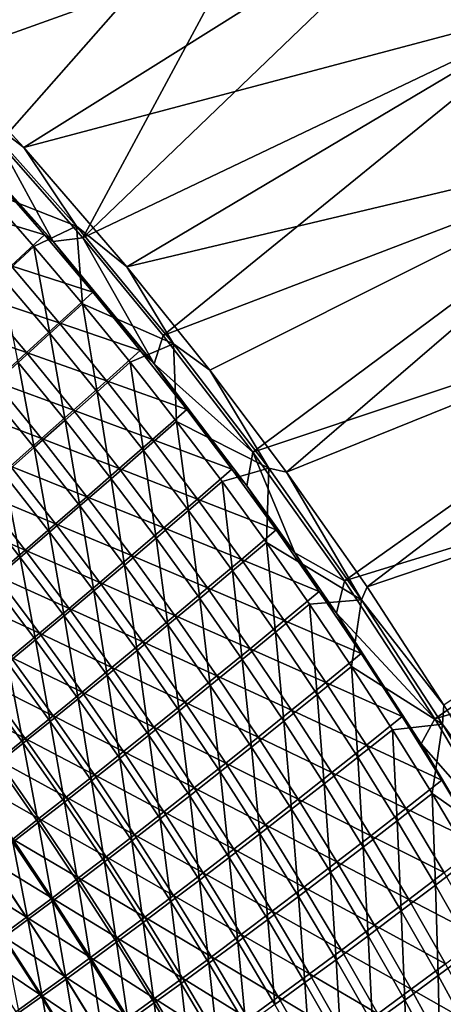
# Model space of a CAD drawing. Header units: metres. Extents: x 0 to 1400, y -1400 to 0.
# Tile 330 of 346: x 1213 to 1255, y -287 to -191. Entities that reach past the tile are written whole.
import ezdxf

# ---------------------------------------------------------------- set-up
doc = ezdxf.new("R2010")
doc.units = ezdxf.units.M

msp = doc.modelspace()

# ---------------------------------------------------------------- linework, layer by layer
at = {"layer": 'None'}
for points in [[(1197.700562, -188.186752, -29.542835), (1203.572876, -194.182968, -29.542913), (1233.882446, -152.003723)], [(1203.572876, -194.182968, -29.542913), (1245.461914, -164.016968), (1233.882446, -152.003723)], [(1246.022583, -163.483215, -3), (1205.782104, -194.33493, -32.128078), (1198.758545, -187.128677, -32.134449)], [(1246.022583, -163.483215, -3), (1257.166016, -175.927948, -3), (1205.782104, -194.33493, -32.128078)], [(1203.572876, -194.182968, -29.542913), (1211.437256, -202.622314, -29.543013), (1245.461914, -164.016968)], [(1211.437256, -202.622314, -29.543013), (1219.646118, -211.977234, -29.543106), (1245.461914, -164.016968)], [(1245.461914, -164.016968), (1219.646118, -211.977234, -29.543106), (1256.592285, -176.447891)], [(1257.166016, -175.927948, -3), (1213.870605, -203.093506, -32.128178), (1205.782104, -194.33493, -32.128078)], [(1257.166016, -175.927948, -3), (1267.845703, -188.772476, -3), (1213.870605, -203.093506, -32.128178)], [(1219.646118, -211.977234, -29.543106), (1267.259277, -189.278366), (1256.592285, -176.447891)], [(1267.845703, -188.772476, -3), (1223.987793, -214.82666, -32.128288), (1213.870605, -203.093506, -32.128178)], [(1219.646118, -211.977234, -29.543106), (1227.567993, -221.592545, -29.543188), (1267.259277, -189.278366)], [(1267.845703, -188.772476, -3), (1278.049561, -201.998276, -3), (1223.987793, -214.82666, -32.128288)], [(1227.567993, -221.592545, -29.543188), (1277.450562, -202.489853), (1267.259277, -189.278366)], [(1205.782104, -194.33493, -32.128078), (1213.870605, -203.093506, -32.128178), (1208.491089, -198.991547, -32.845673)], [(1213.870605, -203.093506, -32.128178), (1219.040405, -210.830429, -32.845345), (1208.491089, -198.991547, -32.845673)], [(1208.491089, -198.991547, -32.845673), (1219.040405, -210.830429, -32.845345), (1209.97522, -207.268539, -60.624069)], [(1216.734497, -212.338837, -30.957115), (1206.522339, -200.886337, -30.95867), (1211.010376, -206.152023, -32.355316)], [(1216.734497, -212.338837, -30.957115), (1211.437256, -202.622314, -29.543013), (1206.522339, -200.886337, -30.95867)], [(1278.049561, -201.998276, -3), (1232.130371, -224.976852, -32.128372), (1223.987793, -214.82666, -32.128288)], [(1232.130371, -224.976852, -32.128372), (1278.049561, -201.998276, -3), (1239.657593, -234.996994, -32.128441)], [(1278.049561, -201.998276, -3), (1287.766846, -215.585648, -3), (1239.657593, -234.996994, -32.128441)], [(1219.646118, -211.977234, -29.543106), (1211.437256, -202.622314, -29.543013), (1216.734497, -212.338837, -30.957115)], [(1213.870605, -203.093506, -32.128178), (1223.987793, -214.82666, -32.128288), (1219.040405, -210.830429, -32.845345)], [(1227.567993, -221.592545, -29.543188), (1236.377075, -233.04895, -29.543272), (1277.450562, -202.489853)], [(1236.377075, -233.04895, -29.543272), (1287.155518, -216.062653), (1277.450562, -202.489853)], [(1207.766479, -209.223221, -60.149216), (1215.879395, -211.69313, -32.355263), (1211.010376, -206.152023, -32.355316)], [(1211.010376, -206.152023, -32.355316), (1215.879395, -211.69313, -32.355263), (1216.734497, -212.338837, -30.957115)], [(1219.040405, -210.830429, -32.845345), (1214.856079, -212.828201, -60.624237), (1209.97522, -207.268539, -60.624069)], [(1209.97522, -207.268539, -60.624069), (1214.856079, -212.828201, -60.624237), (1211.677856, -215.776474, -88.433456)], [(1215.879395, -211.69313, -32.355263), (1207.766479, -209.223221, -60.149216), (1212.606445, -214.735626, -60.149391)], [(1214.856079, -212.828201, -60.624237), (1219.040405, -210.830429, -32.845345), (1219.63501, -218.476776, -60.624443)], [(1223.987793, -214.82666, -32.128288), (1228.582397, -222.399414, -32.845203), (1219.040405, -210.830429, -32.845345)], [(1219.040405, -210.830429, -32.845345), (1228.582397, -222.399414, -32.845203), (1219.63501, -218.476776, -60.624443)], [(1220.64563, -217.323151, -32.355194), (1215.879395, -211.69313, -32.355263), (1212.606445, -214.735626, -60.149391)], [(1215.879395, -211.69313, -32.355263), (1220.64563, -217.323151, -32.355194), (1216.734497, -212.338837, -30.957115)], [(1214.856079, -212.828201, -60.624237), (1216.428467, -221.395813, -88.43396), (1211.677856, -215.776474, -88.433456)], [(1216.428467, -221.395813, -88.43396), (1214.856079, -212.828201, -60.624237), (1219.63501, -218.476776, -60.624443)], [(1226.658203, -224.375641, -30.954254), (1219.646118, -211.977234, -29.543106), (1216.734497, -212.338837, -30.957115)], [(1216.734497, -212.338837, -30.957115), (1220.64563, -217.323151, -32.355194), (1226.658203, -224.375641, -30.954254)], [(1227.567993, -221.592545, -29.543188), (1219.646118, -211.977234, -29.543106), (1226.658203, -224.375641, -30.954254)], [(1217.343384, -220.336884, -60.14962), (1212.606445, -214.735626, -60.149391), (1209.42688, -217.684799, -87.969719)], [(1220.64563, -217.323151, -32.355194), (1212.606445, -214.735626, -60.149391), (1217.343384, -220.336884, -60.14962)], [(1223.987793, -214.82666, -32.128288), (1232.130371, -224.976852, -32.128372), (1228.582397, -222.399414, -32.845203)], [(1211.677856, -215.776474, -88.433456), (1216.428467, -221.395813, -88.43396), (1213.314209, -224.221924, -116.282166)], [(1239.657593, -234.996994, -32.128441), (1287.766846, -215.585648, -3), (1247.578247, -246.293869, -32.12851)], [(1287.766846, -215.585648, -3), (1296.988281, -229.514313, -3), (1247.578247, -246.293869, -32.12851)], [(1236.377075, -233.04895, -29.543272), (1245.369995, -245.697906, -29.54335), (1287.155518, -216.062653)], [(1245.369995, -245.697906, -29.54335), (1296.36499, -229.976486), (1287.155518, -216.062653)], [(1206.339233, -220.542145, -115.829155), (1214.135376, -223.256592, -87.970337), (1209.42688, -217.684799, -87.969719)], [(1209.42688, -217.684799, -87.969719), (1214.135376, -223.256592, -87.970337), (1217.343384, -220.336884, -60.14962)], [(1225.307739, -223.03981, -32.355114), (1220.64563, -217.323151, -32.355194), (1217.343384, -220.336884, -60.14962)], [(1220.64563, -217.323151, -32.355194), (1225.307739, -223.03981, -32.355114), (1226.658203, -224.375641, -30.954254)], [(1221.075073, -227.101746, -88.43457), (1216.428467, -221.395813, -88.43396), (1219.63501, -218.476776, -60.624443)], [(1219.63501, -218.476776, -60.624443), (1228.582397, -222.399414, -32.845203), (1224.309814, -224.212082, -60.624695)], [(1219.63501, -218.476776, -60.624443), (1224.309814, -224.212082, -60.624695), (1221.075073, -227.101746, -88.43457)], [(1214.135376, -223.256592, -87.970337), (1206.339233, -220.542145, -115.829155), (1211.019775, -226.083878, -115.830063)], [(1214.135376, -223.256592, -87.970337), (1221.976074, -226.024704, -60.149895), (1217.343384, -220.336884, -60.14962)], [(1217.343384, -220.336884, -60.14962), (1221.976074, -226.024704, -60.149895), (1225.307739, -223.03981, -32.355114)], [(1216.428467, -221.395813, -88.43396), (1217.933228, -229.897736, -116.283043), (1213.314209, -224.221924, -116.282166)], [(1217.933228, -229.897736, -116.283043), (1216.428467, -221.395813, -88.43396), (1221.075073, -227.101746, -88.43457)], [(1236.377075, -233.04895, -29.543272), (1227.567993, -221.592545, -29.543188), (1226.658203, -224.375641, -30.954254)], [(1228.582397, -222.399414, -32.845203), (1228.878418, -230.031982, -60.624989), (1224.309814, -224.212082, -60.624695)], [(1232.130371, -224.976852, -32.128372), (1237.917725, -234.622055, -32.845329), (1228.582397, -222.399414, -32.845203)], [(1228.582397, -222.399414, -32.845203), (1237.917725, -234.622055, -32.845329), (1228.878418, -230.031982, -60.624989)], [(1218.739502, -228.914749, -87.971085), (1214.135376, -223.256592, -87.970337), (1211.019775, -226.083878, -115.830063)], [(1221.976074, -226.024704, -60.149895), (1214.135376, -223.256592, -87.970337), (1218.739502, -228.914749, -87.971085)], [(1225.307739, -223.03981, -32.355114), (1221.976074, -226.024704, -60.149895), (1229.864258, -228.840759, -32.355019)], [(1226.658203, -224.375641, -30.954254), (1225.307739, -223.03981, -32.355114), (1229.864258, -228.840759, -32.355019)], [(1213.314209, -224.221924, -116.282166), (1214.884766, -232.599991, -144.1651), (1210.292847, -226.954895, -144.164047)], [(1213.314209, -224.221924, -116.282166), (1217.933228, -229.897736, -116.283043), (1214.884766, -232.599991, -144.1651)], [(1224.309814, -224.212082, -60.624695), (1225.615356, -232.89209, -88.43528), (1221.075073, -227.101746, -88.43457)], [(1224.309814, -224.212082, -60.624695), (1228.878418, -230.031982, -60.624989), (1225.615356, -232.89209, -88.43528)], [(1235.77124, -236.338043, -30.95085), (1226.658203, -224.375641, -30.954254), (1234.313965, -234.723663, -32.354912)], [(1226.658203, -224.375641, -30.954254), (1229.864258, -228.840759, -32.355019), (1234.313965, -234.723663, -32.354912)], [(1236.377075, -233.04895, -29.543272), (1226.658203, -224.375641, -30.954254), (1235.77124, -236.338043, -30.95085)], [(1232.130371, -224.976852, -32.128372), (1239.657593, -234.996994, -32.128441), (1237.917725, -234.622055, -32.845329)], [(1215.596069, -231.711609, -115.831161), (1211.019775, -226.083878, -115.830063), (1207.996948, -228.818481, -143.724655)], [(1218.739502, -228.914749, -87.971085), (1211.019775, -226.083878, -115.830063), (1215.596069, -231.711609, -115.831161)], [(1226.503296, -231.796783, -60.150215), (1221.976074, -226.024704, -60.149895), (1218.739502, -228.914749, -87.971085)], [(1229.864258, -228.840759, -32.355019), (1221.976074, -226.024704, -60.149895), (1226.503296, -231.796783, -60.150215)], [(1210.292847, -226.954895, -144.164047), (1214.884766, -232.599991, -144.1651), (1211.930542, -235.20816, -172.072769)], [(1222.446167, -235.657684, -116.284065), (1217.933228, -229.897736, -116.283043), (1221.075073, -227.101746, -88.43457)], [(1221.075073, -227.101746, -88.43457), (1225.615356, -232.89209, -88.43528), (1222.446167, -235.657684, -116.284065)], [(1215.596069, -231.711609, -115.831161), (1207.996948, -228.818481, -143.724655), (1212.546143, -234.415207, -143.725998)], [(1223.238037, -234.656952, -87.971954), (1218.739502, -228.914749, -87.971085), (1215.596069, -231.711609, -115.831161)], [(1226.503296, -231.796783, -60.150215), (1218.739502, -228.914749, -87.971085), (1223.238037, -234.656952, -87.971954)], [(1234.313965, -234.723663, -32.354912), (1229.864258, -228.840759, -32.355019), (1226.503296, -231.796783, -60.150215)], [(1217.933228, -229.897736, -116.283043), (1219.370972, -238.328857, -144.166336), (1214.884766, -232.599991, -144.1651)], [(1219.370972, -238.328857, -144.166336), (1217.933228, -229.897736, -116.283043), (1222.446167, -235.657684, -116.284065)], [(1228.878418, -230.031982, -60.624989), (1230.047363, -238.764694, -88.436096), (1225.615356, -232.89209, -88.43528)], [(1237.917725, -234.622055, -32.845329), (1233.338501, -235.934326, -60.625328), (1228.878418, -230.031982, -60.624989)], [(1228.878418, -230.031982, -60.624989), (1233.338501, -235.934326, -60.625328), (1230.047363, -238.764694, -88.436096)], [(1245.369995, -245.697906, -29.54335), (1254.230103, -259.267792, -29.543425), (1296.36499, -229.976486)], [(1247.578247, -246.293869, -32.12851), (1296.988281, -229.514313, -3), (1255.138428, -257.906708, -32.128574)], [(1254.230103, -259.267792, -29.543425), (1305.071411, -244.210526), (1296.36499, -229.976486)], [(1220.067017, -237.42305, -115.832443), (1215.596069, -231.711609, -115.831161), (1212.546143, -234.415207, -143.725998)], [(1223.238037, -234.656952, -87.971954), (1215.596069, -231.711609, -115.831161), (1220.067017, -237.42305, -115.832443)], [(1230.923462, -237.650757, -60.150585), (1226.503296, -231.796783, -60.150215), (1223.238037, -234.656952, -87.971954)], [(1234.313965, -234.723663, -32.354912), (1226.503296, -231.796783, -60.150215), (1230.923462, -237.650757, -60.150585)], [(1214.884766, -232.599991, -144.1651), (1216.390503, -240.905441, -172.074173), (1211.930542, -235.20816, -172.072769)], [(1214.884766, -232.599991, -144.1651), (1219.370972, -238.328857, -144.166336), (1216.390503, -240.905441, -172.074173)], [(1225.615356, -232.89209, -88.43528), (1226.85083, -241.499588, -116.28524), (1222.446167, -235.657684, -116.284065)], [(1225.615356, -232.89209, -88.43528), (1230.047363, -238.764694, -88.436096), (1226.85083, -241.499588, -116.28524)], [(1240.499634, -242.934525, -30.948944), (1236.377075, -233.04895, -29.543272), (1235.77124, -236.338043, -30.95085)], [(1245.369995, -245.697906, -29.54335), (1236.377075, -233.04895, -29.543272), (1240.499634, -242.934525, -30.948944)], [(1209.590332, -237.024979, -171.646667), (1216.990112, -240.095215, -143.727554), (1212.546143, -234.415207, -143.725998)], [(1212.546143, -234.415207, -143.725998), (1216.990112, -240.095215, -143.727554), (1220.067017, -237.42305, -115.832443)], [(1227.629883, -240.480865, -87.972939), (1223.238037, -234.656952, -87.971954), (1220.067017, -237.42305, -115.832443)], [(1230.923462, -237.650757, -60.150585), (1223.238037, -234.656952, -87.971954), (1227.629883, -240.480865, -87.972939)], [(1238.655762, -240.686157, -32.354797), (1234.313965, -234.723663, -32.354912), (1230.923462, -237.650757, -60.150585)], [(1233.338501, -235.934326, -60.625328), (1237.917725, -234.622055, -32.845329), (1237.68811, -241.916916, -60.62571)], [(1235.77124, -236.338043, -30.95085), (1234.313965, -234.723663, -32.354912), (1238.655762, -240.686157, -32.354797)], [(1237.917725, -234.622055, -32.845329), (1247.049805, -247.574478, -32.845356), (1237.68811, -241.916916, -60.62571)], [(1239.657593, -234.996994, -32.128441), (1247.049805, -247.574478, -32.845356), (1237.917725, -234.622055, -32.845329)], [(1239.657593, -234.996994, -32.128441), (1247.578247, -246.293869, -32.12851), (1247.049805, -247.574478, -32.845356)], [(1209.070435, -237.722443, -200.002701), (1211.930542, -235.20816, -172.072769), (1213.504761, -243.387787, -200.004242)], [(1211.930542, -235.20816, -172.072769), (1216.390503, -240.905441, -172.074173), (1213.504761, -243.387787, -200.004242)], [(1223.749268, -244.139282, -144.16777), (1219.370972, -238.328857, -144.166336), (1222.446167, -235.657684, -116.284065)], [(1222.446167, -235.657684, -116.284065), (1226.85083, -241.499588, -116.28524), (1223.749268, -244.139282, -144.16777)], [(1233.338501, -235.934326, -60.625328), (1234.368896, -244.717377, -88.437019), (1230.047363, -238.764694, -88.436096)], [(1234.368896, -244.717377, -88.437019), (1233.338501, -235.934326, -60.625328), (1237.68811, -241.916916, -60.62571)], [(1214.008057, -242.67308, -171.648438), (1209.590332, -237.024979, -171.646667), (1206.729126, -239.540985, -199.589249)], [(1216.990112, -240.095215, -143.727554), (1209.590332, -237.024979, -171.646667), (1214.008057, -242.67308, -171.648438)], [(1240.499634, -242.934525, -30.948944), (1235.77124, -236.338043, -30.95085), (1238.655762, -240.686157, -32.354797)], [(1209.070435, -237.722443, -200.002701), (1213.504761, -243.387787, -200.004242), (1210.713623, -245.776413, -227.95433)], [(1216.990112, -240.095215, -143.727554), (1224.431396, -243.215942, -115.8339), (1220.067017, -237.42305, -115.832443)], [(1220.067017, -237.42305, -115.832443), (1224.431396, -243.215942, -115.8339), (1227.629883, -240.480865, -87.972939)], [(1235.235718, -243.584274, -60.150993), (1230.923462, -237.650757, -60.150585), (1227.629883, -240.480865, -87.972939)], [(1238.655762, -240.686157, -32.354797), (1230.923462, -237.650757, -60.150585), (1235.235718, -243.584274, -60.150993)], [(1219.370972, -238.328857, -144.166336), (1220.743042, -246.683823, -172.07579), (1216.390503, -240.905441, -172.074173)], [(1220.743042, -246.683823, -172.07579), (1219.370972, -238.328857, -144.166336), (1223.749268, -244.139282, -144.16777)], [(1230.047363, -238.764694, -88.436096), (1231.145386, -247.421249, -116.286568), (1226.85083, -241.499588, -116.28524)], [(1230.047363, -238.764694, -88.436096), (1234.368896, -244.717377, -88.437019), (1231.145386, -247.421249, -116.286568)], [(1206.729126, -239.540985, -199.589249), (1211.121094, -245.15683, -199.591187), (1214.008057, -242.67308, -171.648438)], [(1216.390503, -240.905441, -172.074173), (1217.832031, -249.133759, -200.006012), (1213.504761, -243.387787, -200.004242)], [(1221.327881, -245.856293, -143.729324), (1216.990112, -240.095215, -143.727554), (1214.008057, -242.67308, -171.648438)], [(1216.390503, -240.905441, -172.074173), (1220.743042, -246.683823, -172.07579), (1217.832031, -249.133759, -200.006012)], [(1224.431396, -243.215942, -115.8339), (1216.990112, -240.095215, -143.727554), (1221.327881, -245.856293, -143.729324)], [(1224.431396, -243.215942, -115.8339), (1231.913818, -246.384155, -87.974045), (1227.629883, -240.480865, -87.972939)], [(1227.629883, -240.480865, -87.972939), (1231.913818, -246.384155, -87.974045), (1235.235718, -243.584274, -60.150993)], [(1242.88855, -246.725815, -32.354671), (1238.655762, -240.686157, -32.354797), (1235.235718, -243.584274, -60.150993)], [(1240.499634, -242.934525, -30.948944), (1238.655762, -240.686157, -32.354797), (1242.88855, -246.725815, -32.354671)], [(1226.85083, -241.499588, -116.28524), (1228.017578, -250.029068, -144.169373), (1223.749268, -244.139282, -144.16777)], [(1226.85083, -241.499588, -116.28524), (1231.145386, -247.421249, -116.286568), (1228.017578, -250.029068, -144.169373)], [(1238.579346, -250.747849, -88.438042), (1234.368896, -244.717377, -88.437019), (1237.68811, -241.916916, -60.62571)], [(1237.68811, -241.916916, -60.62571), (1247.049805, -247.574478, -32.845356), (1241.926636, -247.977493, -60.626133)], [(1237.68811, -241.916916, -60.62571), (1241.926636, -247.977493, -60.626133), (1238.579346, -250.747849, -88.438042)], [(1211.121094, -245.15683, -199.591187), (1218.319946, -248.401794, -171.650452), (1214.008057, -242.67308, -171.648438)], [(1214.008057, -242.67308, -171.648438), (1218.319946, -248.401794, -171.650452), (1221.327881, -245.856293, -143.729324)], [(1210.713623, -245.776413, -227.95433), (1213.504761, -243.387787, -200.004242), (1215.015991, -251.489761, -227.956207)], [(1213.504761, -243.387787, -200.004242), (1217.832031, -249.133759, -200.006012), (1215.015991, -251.489761, -227.956207)], [(1228.687988, -249.087952, -115.835533), (1224.431396, -243.215942, -115.8339), (1221.327881, -245.856293, -143.729324)], [(1231.913818, -246.384155, -87.974045), (1224.431396, -243.215942, -115.8339), (1228.687988, -249.087952, -115.835533)], [(1231.913818, -246.384155, -87.974045), (1239.438965, -249.594894, -60.151447), (1235.235718, -243.584274, -60.150993)], [(1235.235718, -243.584274, -60.150993), (1239.438965, -249.594894, -60.151447), (1242.88855, -246.725815, -32.354671)], [(1244.578979, -248.863617, -30.947304), (1240.499634, -242.934525, -30.948944), (1242.88855, -246.725815, -32.354671)], [(1244.578979, -248.863617, -30.947304), (1245.369995, -245.697906, -29.54335), (1240.499634, -242.934525, -30.948944)], [(1224.985962, -252.541092, -172.077621), (1220.743042, -246.683823, -172.07579), (1223.749268, -244.139282, -144.16777)], [(1223.749268, -244.139282, -144.16777), (1228.017578, -250.029068, -144.169373), (1224.985962, -252.541092, -172.077621)], [(1234.368896, -244.717377, -88.437019), (1235.328857, -253.420425, -116.28804), (1231.145386, -247.421249, -116.286568)], [(1235.328857, -253.420425, -116.28804), (1234.368896, -244.717377, -88.437019), (1238.579346, -250.747849, -88.438042)], [(1254.230103, -259.267792, -29.543425), (1261.716064, -271.749847, -29.543488), (1305.071411, -244.210526)], [(1215.407593, -250.852844, -199.593399), (1211.121094, -245.15683, -199.591187), (1208.328735, -247.546951, -227.553925)], [(1210.713623, -245.776413, -227.95433), (1215.015991, -251.489761, -227.956207), (1212.294678, -253.752548, -255.924179)], [(1218.319946, -248.401794, -171.650452), (1211.121094, -245.15683, -199.591187), (1215.407593, -250.852844, -199.593399)], [(1254.230103, -259.267792, -29.543425), (1245.369995, -245.697906, -29.54335), (1244.578979, -248.863617, -30.947304)], [(1220.743042, -246.683823, -172.07579), (1222.050171, -254.958099, -200.008011), (1217.832031, -249.133759, -200.006012)], [(1218.319946, -248.401794, -171.650452), (1225.558105, -251.696182, -143.731308), (1221.327881, -245.856293, -143.729324)], [(1222.050171, -254.958099, -200.008011), (1220.743042, -246.683823, -172.07579), (1224.985962, -252.541092, -172.077621)], [(1221.327881, -245.856293, -143.729324), (1225.558105, -251.696182, -143.731308), (1228.687988, -249.087952, -115.835533)], [(1236.088745, -252.36441, -87.975258), (1231.913818, -246.384155, -87.974045), (1228.687988, -249.087952, -115.835533)], [(1239.438965, -249.594894, -60.151447), (1231.913818, -246.384155, -87.974045), (1236.088745, -252.36441, -87.975258)], [(1239.438965, -249.594894, -60.151447), (1247.011475, -252.840179, -32.354534), (1242.88855, -246.725815, -32.354671)], [(1242.88855, -246.725815, -32.354671), (1247.011475, -252.840179, -32.354534), (1244.578979, -248.863617, -30.947304)], [(1247.578247, -246.293869, -32.12851), (1255.138428, -257.906708, -32.128574), (1247.049805, -247.574478, -32.845356)], [(1208.328735, -247.546951, -227.553925), (1212.590332, -253.210083, -227.556244), (1215.407593, -250.852844, -199.593399)], [(1231.145386, -247.421249, -116.286568), (1232.175171, -255.995956, -144.171143), (1228.017578, -250.029068, -144.169373)], [(1231.145386, -247.421249, -116.286568), (1235.328857, -253.420425, -116.28804), (1232.175171, -255.995956, -144.171143)], [(1247.049805, -247.574478, -32.845356), (1246.053345, -254.11377, -60.626598), (1241.926636, -247.977493, -60.626133)], [(1247.049805, -247.574478, -32.845356), (1254.999268, -259.780945, -32.845287), (1246.053345, -254.11377, -60.626598)], [(1247.049805, -247.574478, -32.845356), (1255.138428, -257.906708, -32.128574), (1254.999268, -259.780945, -32.845287)], [(1222.52478, -254.208923, -171.65271), (1218.319946, -248.401794, -171.650452), (1215.407593, -250.852844, -199.593399)], [(1225.558105, -251.696182, -143.731308), (1218.319946, -248.401794, -171.650452), (1222.52478, -254.208923, -171.65271)], [(1241.926636, -247.977493, -60.626133), (1242.677979, -256.853851, -88.439163), (1238.579346, -250.747849, -88.438042)], [(1241.926636, -247.977493, -60.626133), (1246.053345, -254.11377, -60.626598), (1242.677979, -256.853851, -88.439163)], [(1217.832031, -249.133759, -200.006012), (1219.209961, -257.281006, -227.958328), (1215.015991, -251.489761, -227.956207)], [(1217.832031, -249.133759, -200.006012), (1222.050171, -254.958099, -200.008011), (1219.209961, -257.281006, -227.958328)], [(1225.558105, -251.696182, -143.731308), (1232.835938, -255.036667, -115.837318), (1228.687988, -249.087952, -115.835533)], [(1228.687988, -249.087952, -115.835533), (1232.835938, -255.036667, -115.837318), (1236.088745, -252.36441, -87.975258)], [(1243.532227, -255.680176, -60.151943), (1239.438965, -249.594894, -60.151447), (1236.088745, -252.36441, -87.975258)], [(1247.011475, -252.840179, -32.354534), (1239.438965, -249.594894, -60.151447), (1243.532227, -255.680176, -60.151943)], [(1247.011475, -252.840179, -32.354534), (1251.02356, -259.026825, -32.354393), (1244.578979, -248.863617, -30.947304)], [(1244.578979, -248.863617, -30.947304), (1251.02356, -259.026825, -32.354393), (1252.891235, -261.708344, -30.944248)], [(1252.891235, -261.708344, -30.944248), (1254.230103, -259.267792, -29.543425), (1244.578979, -248.863617, -30.947304)], [(1228.017578, -250.029068, -144.169373), (1229.11853, -258.475037, -172.079651), (1224.985962, -252.541092, -172.077621)], [(1228.017578, -250.029068, -144.169373), (1232.175171, -255.995956, -144.171143), (1229.11853, -258.475037, -172.079651)], [(1212.294678, -253.752548, -255.924179), (1215.015991, -251.489761, -227.956207), (1216.464722, -259.510681, -255.926331)], [(1212.590332, -253.210083, -227.556244), (1219.587524, -256.626831, -199.595856), (1215.407593, -250.852844, -199.593399)], [(1215.015991, -251.489761, -227.956207), (1219.209961, -257.281006, -227.958328), (1216.464722, -259.510681, -255.926331)], [(1215.407593, -250.852844, -199.593399), (1219.587524, -256.626831, -199.595856), (1222.52478, -254.208923, -171.65271)], [(1239.400879, -259.494812, -116.289658), (1235.328857, -253.420425, -116.28804), (1238.579346, -250.747849, -88.438042)], [(1238.579346, -250.747849, -88.438042), (1242.677979, -256.853851, -88.439163), (1239.400879, -259.494812, -116.289658)], [(1226.158447, -260.858643, -200.010239), (1222.050171, -254.958099, -200.008011), (1224.985962, -252.541092, -172.077621)], [(1229.680176, -257.612457, -143.73349), (1225.558105, -251.696182, -143.731308), (1222.52478, -254.208923, -171.65271)], [(1224.985962, -252.541092, -172.077621), (1229.11853, -258.475037, -172.079651), (1226.158447, -260.858643, -200.010239)], [(1232.835938, -255.036667, -115.837318), (1225.558105, -251.696182, -143.731308), (1229.680176, -257.612457, -143.73349)], [(1232.835938, -255.036667, -115.837318), (1240.153931, -258.419159, -87.976585), (1236.088745, -252.36441, -87.975258)], [(1236.088745, -252.36441, -87.975258), (1240.153931, -258.419159, -87.976585), (1243.532227, -255.680176, -60.151943)], [(1216.745972, -258.950775, -227.558823), (1212.590332, -253.210083, -227.556244), (1209.86792, -255.474167, -255.536438)], [(1219.587524, -256.626831, -199.595856), (1212.590332, -253.210083, -227.556244), (1216.745972, -258.950775, -227.558823)], [(1235.328857, -253.420425, -116.28804), (1236.221558, -262.03775, -144.173096), (1232.175171, -255.995956, -144.171143)], [(1236.221558, -262.03775, -144.173096), (1235.328857, -253.420425, -116.28804), (1239.400879, -259.494812, -116.289658)], [(1251.02356, -259.026825, -32.354393), (1247.011475, -252.840179, -32.354534), (1243.532227, -255.680176, -60.151943)], [(1209.667969, -255.922775, -283.907318), (1212.294678, -253.752548, -255.924179), (1213.814209, -261.648041, -283.909454)], [(1212.294678, -253.752548, -255.924179), (1216.464722, -259.510681, -255.926331), (1213.814209, -261.648041, -283.909454)], [(1219.587524, -256.626831, -199.595856), (1226.621582, -260.092102, -171.655197), (1222.52478, -254.208923, -171.65271)], [(1222.52478, -254.208923, -171.65271), (1226.621582, -260.092102, -171.655197), (1229.680176, -257.612457, -143.73349)], [(1246.053345, -254.11377, -60.626598), (1246.664551, -263.033051, -88.440384), (1242.677979, -256.853851, -88.439163)], [(1254.999268, -259.780945, -32.845287), (1250.067871, -260.323456, -60.627106), (1246.053345, -254.11377, -60.626598)], [(1246.053345, -254.11377, -60.626598), (1250.067871, -260.323456, -60.627106), (1246.664551, -263.033051, -88.440384)], [(1213.999634, -261.18158, -255.539047), (1209.86792, -255.474167, -255.536438), (1207.240112, -257.64566, -283.531097)], [(1216.745972, -258.950775, -227.558823), (1209.86792, -255.474167, -255.536438), (1213.999634, -261.18158, -255.539047)], [(1222.050171, -254.958099, -200.008011), (1223.294434, -263.147949, -227.960663), (1219.209961, -257.281006, -227.958328)], [(1223.294434, -263.147949, -227.960663), (1222.050171, -254.958099, -200.008011), (1226.158447, -260.858643, -200.010239)], [(1236.874268, -261.059662, -115.839272), (1232.835938, -255.036667, -115.837318), (1229.680176, -257.612457, -143.73349)], [(1240.153931, -258.419159, -87.976585), (1232.835938, -255.036667, -115.837318), (1236.874268, -261.059662, -115.839272)], [(1209.667969, -255.922775, -283.907318), (1213.814209, -261.648041, -283.909454), (1211.257935, -263.69397, -311.903625)], [(1232.175171, -255.995956, -144.171143), (1233.140259, -264.483459, -172.081879), (1229.11853, -258.475037, -172.079651)], [(1232.175171, -255.995956, -144.171143), (1236.221558, -262.03775, -144.173096), (1233.140259, -264.483459, -172.081879)], [(1240.153931, -258.419159, -87.976585), (1247.514771, -261.837677, -60.152477), (1243.532227, -255.680176, -60.151943)], [(1243.532227, -255.680176, -60.151943), (1247.514771, -261.837677, -60.152477), (1251.02356, -259.026825, -32.354393)], [(1219.209961, -257.281006, -227.958328), (1220.525879, -265.344086, -255.928726), (1216.464722, -259.510681, -255.926331)], [(1223.660034, -262.476471, -199.598572), (1219.587524, -256.626831, -199.595856), (1216.745972, -258.950775, -227.558823)], [(1219.209961, -257.281006, -227.958328), (1223.294434, -263.147949, -227.960663), (1220.525879, -265.344086, -255.928726)], [(1226.621582, -260.092102, -171.655197), (1219.587524, -256.626831, -199.595856), (1223.660034, -262.476471, -199.598572)], [(1242.677979, -256.853851, -88.439163), (1243.360962, -265.642181, -116.291405), (1239.400879, -259.494812, -116.289658)], [(1242.677979, -256.853851, -88.439163), (1246.664551, -263.033051, -88.440384), (1243.360962, -265.642181, -116.291405)], [(1213.999634, -261.18158, -255.539047), (1207.240112, -257.64566, -283.531097), (1211.348145, -263.320099, -283.53363)], [(1226.621582, -260.092102, -171.655197), (1233.692871, -263.602692, -143.735855), (1229.680176, -257.612457, -143.73349)], [(1229.680176, -257.612457, -143.73349), (1233.692871, -263.602692, -143.735855), (1236.874268, -261.059662, -115.839272)], [(1255.138428, -257.906708, -32.128574), (1262.184326, -269.580231, -32.128632), (1254.999268, -259.780945, -32.845287)], [(1220.7948, -264.766724, -227.561661), (1216.745972, -258.950775, -227.558823), (1213.999634, -261.18158, -255.539047)], [(1223.660034, -262.476471, -199.598572), (1216.745972, -258.950775, -227.558823), (1220.7948, -264.766724, -227.561661)], [(1229.11853, -258.475037, -172.079651), (1230.156372, -266.833252, -200.012665), (1226.158447, -260.858643, -200.010239)], [(1229.11853, -258.475037, -172.079651), (1233.140259, -264.483459, -172.081879), (1230.156372, -266.833252, -200.012665)], [(1244.108398, -264.54599, -87.978012), (1240.153931, -258.419159, -87.976585), (1236.874268, -261.059662, -115.839272)], [(1247.514771, -261.837677, -60.152477), (1240.153931, -258.419159, -87.976585), (1244.108398, -264.54599, -87.978012)], [(1247.514771, -261.837677, -60.152477), (1254.92395, -265.283264, -32.35424), (1251.02356, -259.026825, -32.354393)], [(1251.02356, -259.026825, -32.354393), (1254.92395, -265.283264, -32.35424), (1252.891235, -261.708344, -30.944248)], [(1261.716064, -271.749847, -29.543488), (1254.230103, -259.267792, -29.543425), (1252.891235, -261.708344, -30.944248)], [(1213.814209, -261.648041, -283.909454), (1216.464722, -259.510681, -255.926331), (1217.852295, -267.448151, -283.911804)], [(1216.464722, -259.510681, -255.926331), (1220.525879, -265.344086, -255.928726), (1217.852295, -267.448151, -283.911804)], [(1230.609619, -266.048889, -171.657898), (1226.621582, -260.092102, -171.655197), (1223.660034, -262.476471, -199.598572)], [(1233.692871, -263.602692, -143.735855), (1226.621582, -260.092102, -171.655197), (1230.609619, -266.048889, -171.657898)], [(1240.156372, -268.152161, -144.175217), (1236.221558, -262.03775, -144.173096), (1239.400879, -259.494812, -116.289658)], [(1239.400879, -259.494812, -116.289658), (1243.360962, -265.642181, -116.291405), (1240.156372, -268.152161, -144.175217)], [(1250.067871, -260.323456, -60.627106), (1250.538452, -269.283234, -88.441689), (1246.664551, -263.033051, -88.440384)], [(1250.067871, -260.323456, -60.627106), (1254.999268, -259.780945, -32.845287), (1253.969482, -266.604218, -60.627647)], [(1250.538452, -269.283234, -88.441689), (1250.067871, -260.323456, -60.627106), (1253.969482, -266.604218, -60.627647)], [(1254.999268, -259.780945, -32.845287), (1262.865845, -272.860382, -32.845219), (1253.969482, -266.604218, -60.627647)], [(1254.999268, -259.780945, -32.845287), (1262.184326, -269.580231, -32.128632), (1262.865845, -272.860382, -32.845219)], [(1218.025024, -266.963867, -255.541901), (1213.999634, -261.18158, -255.539047), (1211.348145, -263.320099, -283.53363)], [(1220.7948, -264.766724, -227.561661), (1213.999634, -261.18158, -255.539047), (1218.025024, -266.963867, -255.541901)], [(1227.269165, -269.088531, -227.963242), (1223.294434, -263.147949, -227.960663), (1226.158447, -260.858643, -200.010239)], [(1226.158447, -260.858643, -200.010239), (1230.156372, -266.833252, -200.012665), (1227.269165, -269.088531, -227.963242)], [(1233.692871, -263.602692, -143.735855), (1240.802124, -267.15451, -115.84137), (1236.874268, -261.059662, -115.839272)], [(1236.874268, -261.059662, -115.839272), (1240.802124, -267.15451, -115.84137), (1244.108398, -264.54599, -87.978012)], [(1211.257935, -263.69397, -311.903625), (1213.814209, -261.648041, -283.909454), (1215.273071, -269.461334, -311.905884)], [(1213.814209, -261.648041, -283.909454), (1217.852295, -267.448151, -283.911804), (1215.273071, -269.461334, -311.905884)], [(1236.221558, -262.03775, -144.173096), (1237.050781, -270.564148, -172.08429), (1233.140259, -264.483459, -172.081879)], [(1237.050781, -270.564148, -172.08429), (1236.221558, -262.03775, -144.173096), (1240.156372, -268.152161, -144.175217)], [(1251.385498, -268.064911, -60.153053), (1247.514771, -261.837677, -60.152477), (1244.108398, -264.54599, -87.978012)], [(1254.92395, -265.283264, -32.35424), (1247.514771, -261.837677, -60.152477), (1251.385498, -268.064911, -60.153053)], [(1252.891235, -261.708344, -30.944248), (1254.92395, -265.283264, -32.35424), (1260.705933, -274.861633, -30.942139)], [(1260.705933, -274.861633, -30.942139), (1261.716064, -271.749847, -29.543488), (1252.891235, -261.708344, -30.944248)], [(1223.294434, -263.147949, -227.960663), (1224.477905, -271.250671, -255.931351), (1220.525879, -265.344086, -255.928726)], [(1227.624146, -268.399384, -199.601517), (1223.660034, -262.476471, -199.598572), (1220.7948, -264.766724, -227.561661)], [(1224.477905, -271.250671, -255.931351), (1223.294434, -263.147949, -227.960663), (1227.269165, -269.088531, -227.963242)], [(1230.609619, -266.048889, -171.657898), (1223.660034, -262.476471, -199.598572), (1227.624146, -268.399384, -199.601517)], [(1246.664551, -263.033051, -88.440384), (1247.208496, -271.86026, -116.293282), (1243.360962, -265.642181, -116.291405)], [(1246.664551, -263.033051, -88.440384), (1250.538452, -269.283234, -88.441689), (1247.208496, -271.86026, -116.293282)], [(1208.790894, -265.367157, -311.539856), (1215.350464, -269.069031, -283.536407), (1211.348145, -263.320099, -283.53363)], [(1211.257935, -263.69397, -311.903625), (1215.273071, -269.461334, -311.905884), (1212.78772, -271.384766, -339.906525)], [(1211.348145, -263.320099, -283.53363), (1215.350464, -269.069031, -283.536407), (1218.025024, -266.963867, -255.541901)], [(1237.595337, -269.66452, -143.738403), (1233.692871, -263.602692, -143.735855), (1230.609619, -266.048889, -171.657898)], [(1240.802124, -267.15451, -115.84137), (1233.692871, -263.602692, -143.735855), (1237.595337, -269.66452, -143.738403)], [(1224.735596, -270.655548, -227.564743), (1220.7948, -264.766724, -227.561661), (1218.025024, -266.963867, -255.541901)], [(1227.624146, -268.399384, -199.601517), (1220.7948, -264.766724, -227.561661), (1224.735596, -270.655548, -227.564743)], [(1233.140259, -264.483459, -172.081879), (1234.043579, -272.879761, -200.015305), (1230.156372, -266.833252, -200.012665)], [(1233.140259, -264.483459, -172.081879), (1237.050781, -270.564148, -172.08429), (1234.043579, -272.879761, -200.015305)], [(1240.802124, -267.15451, -115.84137), (1247.951294, -270.742401, -87.979538), (1244.108398, -264.54599, -87.978012)], [(1244.108398, -264.54599, -87.978012), (1247.951294, -270.742401, -87.979538), (1251.385498, -268.064911, -60.153053)], [(1215.350464, -269.069031, -283.536407), (1208.790894, -265.367157, -311.539856), (1212.770142, -271.083252, -311.542511)], [(1220.525879, -265.344086, -255.928726), (1221.781738, -273.321106, -283.914398), (1217.852295, -267.448151, -283.911804)], [(1220.525879, -265.344086, -255.928726), (1224.477905, -271.250671, -255.931351), (1221.781738, -273.321106, -283.914398)], [(1234.487915, -272.076935, -171.660797), (1230.609619, -266.048889, -171.657898), (1227.624146, -268.399384, -199.601517)], [(1237.595337, -269.66452, -143.738403), (1230.609619, -266.048889, -171.657898), (1234.487915, -272.076935, -171.660797)], [(1243.360962, -265.642181, -116.291405), (1243.978882, -274.337006, -144.17749), (1240.156372, -268.152161, -144.175217)], [(1243.360962, -265.642181, -116.291405), (1247.208496, -271.86026, -116.293282), (1243.978882, -274.337006, -144.17749)], [(1258.712036, -271.607025, -32.354084), (1254.92395, -265.283264, -32.35424), (1251.385498, -268.064911, -60.153053)], [(1254.92395, -265.283264, -32.35424), (1258.712036, -271.607025, -32.354084), (1260.705933, -274.861633, -30.942139)], [(1215.350464, -269.069031, -283.536407), (1221.943237, -272.818695, -255.545029), (1218.025024, -266.963867, -255.541901)], [(1218.025024, -266.963867, -255.541901), (1221.943237, -272.818695, -255.545029), (1224.735596, -270.655548, -227.564743)], [(1230.156372, -266.833252, -200.012665), (1231.133667, -275.100616, -227.966034), (1227.269165, -269.088531, -227.963242)], [(1230.156372, -266.833252, -200.012665), (1234.043579, -272.879761, -200.015305), (1231.133667, -275.100616, -227.966034)], [(1254.299072, -275.602051, -88.443085), (1250.538452, -269.283234, -88.441689), (1253.969482, -266.604218, -60.627647)], [(1253.969482, -266.604218, -60.627647), (1262.865845, -272.860382, -32.845219), (1257.757935, -272.953796, -60.628231)], [(1254.299072, -275.602051, -88.443085), (1253.969482, -266.604218, -60.627647), (1257.757935, -272.953796, -60.628231)], [(1215.273071, -269.461334, -311.905884), (1217.852295, -267.448151, -283.911804), (1219.180176, -275.301208, -311.908386)], [(1217.852295, -267.448151, -283.911804), (1221.781738, -273.321106, -283.914398), (1219.180176, -275.301208, -311.908386)], [(1244.618652, -273.318726, -115.84362), (1240.802124, -267.15451, -115.84137), (1237.595337, -269.66452, -143.738403)], [(1247.951294, -270.742401, -87.979538), (1240.802124, -267.15451, -115.84137), (1244.618652, -273.318726, -115.84362)], [(1247.951294, -270.742401, -87.979538), (1255.144043, -274.359406, -60.153667), (1251.385498, -268.064911, -60.153053)], [(1251.385498, -268.064911, -60.153053), (1255.144043, -274.359406, -60.153667), (1258.712036, -271.607025, -32.354084)], [(1231.479004, -274.393188, -199.604691), (1227.624146, -268.399384, -199.601517), (1224.735596, -270.655548, -227.564743)], [(1234.487915, -272.076935, -171.660797), (1227.624146, -268.399384, -199.601517), (1231.479004, -274.393188, -199.604691)], [(1240.849487, -276.714935, -172.086884), (1237.050781, -270.564148, -172.08429), (1240.156372, -268.152161, -144.175217)], [(1240.156372, -268.152161, -144.175217), (1243.978882, -274.337006, -144.17749), (1240.849487, -276.714935, -172.086884)], [(1219.246094, -274.890137, -283.539459), (1215.350464, -269.069031, -283.536407), (1212.770142, -271.083252, -311.542511)], [(1212.78772, -271.384766, -339.906525), (1215.273071, -269.461334, -311.905884), (1216.672363, -277.192444, -339.908844)], [(1215.273071, -269.461334, -311.905884), (1219.180176, -275.301208, -311.908386), (1216.672363, -277.192444, -339.908844)], [(1221.943237, -272.818695, -255.545029), (1215.350464, -269.069031, -283.536407), (1219.246094, -274.890137, -283.539459)], [(1228.320068, -277.228424, -255.934204), (1224.477905, -271.250671, -255.931351), (1227.269165, -269.088531, -227.963242)], [(1227.269165, -269.088531, -227.963242), (1231.133667, -275.100616, -227.966034), (1228.320068, -277.228424, -255.934204)], [(1241.386841, -275.795441, -143.741135), (1237.595337, -269.66452, -143.738403), (1234.487915, -272.076935, -171.660797)], [(1244.618652, -273.318726, -115.84362), (1237.595337, -269.66452, -143.738403), (1241.386841, -275.795441, -143.741135)], [(1250.538452, -269.283234, -88.441689), (1250.942993, -278.14679, -116.295288), (1247.208496, -271.86026, -116.293282)], [(1250.942993, -278.14679, -116.295288), (1250.538452, -269.283234, -88.441689), (1254.299072, -275.602051, -88.443085)], [(1221.943237, -272.818695, -255.545029), (1228.567749, -276.614899, -227.568085), (1224.735596, -270.655548, -227.564743)], [(1224.735596, -270.655548, -227.564743), (1228.567749, -276.614899, -227.568085), (1231.479004, -274.393188, -199.604691)], [(1237.050781, -270.564148, -172.08429), (1237.819336, -278.995941, -200.018143), (1234.043579, -272.879761, -200.015305)], [(1237.819336, -278.995941, -200.018143), (1237.050781, -270.564148, -172.08429), (1240.849487, -276.714935, -172.086884)], [(1251.682129, -277.005951, -87.981163), (1247.951294, -270.742401, -87.979538), (1244.618652, -273.318726, -115.84362)], [(1255.144043, -274.359406, -60.153667), (1247.951294, -270.742401, -87.979538), (1251.682129, -277.005951, -87.981163)], [(1216.643433, -276.871277, -311.545349), (1212.770142, -271.083252, -311.542511), (1210.283569, -273.007751, -339.557678)], [(1210.39563, -273.219635, -367.909332), (1212.78772, -271.384766, -339.906525), (1214.257568, -278.996185, -367.911438)], [(1219.246094, -274.890137, -283.539459), (1212.770142, -271.083252, -311.542511), (1216.643433, -276.871277, -311.545349)], [(1212.78772, -271.384766, -339.906525), (1216.672363, -277.192444, -339.908844), (1214.257568, -278.996185, -367.911438)], [(1224.477905, -271.250671, -255.931351), (1225.602051, -279.264862, -283.917206), (1221.781738, -273.321106, -283.914398)], [(1225.602051, -279.264862, -283.917206), (1224.477905, -271.250671, -255.931351), (1228.320068, -277.228424, -255.934204)], [(1247.208496, -271.86026, -116.293282), (1247.688843, -280.589996, -144.179916), (1243.978882, -274.337006, -144.17749)], [(1247.208496, -271.86026, -116.293282), (1250.942993, -278.14679, -116.295288), (1247.688843, -280.589996, -144.179916)], [(1225.753174, -278.743683, -255.548386), (1221.943237, -272.818695, -255.545029), (1219.246094, -274.890137, -283.539459)], [(1228.567749, -276.614899, -227.568085), (1221.943237, -272.818695, -255.545029), (1225.753174, -278.743683, -255.548386)], [(1234.043579, -272.879761, -200.015305), (1234.887207, -281.182037, -227.969025), (1231.133667, -275.100616, -227.966034)], [(1238.255615, -278.173767, -171.663925), (1234.487915, -272.076935, -171.660797), (1231.479004, -274.393188, -199.604691)], [(1234.043579, -272.879761, -200.015305), (1237.819336, -278.995941, -200.018143), (1234.887207, -281.182037, -227.969025)], [(1241.386841, -275.795441, -143.741135), (1234.487915, -272.076935, -171.660797), (1238.255615, -278.173767, -171.663925)], [(1214.134399, -278.763489, -339.560272), (1210.283569, -273.007751, -339.557678), (1207.889771, -274.843689, -367.5802)], [(1214.134399, -278.763489, -339.560272), (1216.643433, -276.871277, -311.545349), (1210.283569, -273.007751, -339.557678)], [(1210.39563, -273.219635, -367.909332), (1214.257568, -278.996185, -367.911438), (1211.935059, -280.713959, -395.9133)], [(1221.781738, -273.321106, -283.914398), (1222.978638, -281.211609, -311.911072), (1219.180176, -275.301208, -311.908386)], [(1221.781738, -273.321106, -283.914398), (1225.602051, -279.264862, -283.917206), (1222.978638, -281.211609, -311.911072)], [(1248.323364, -279.549835, -115.846008), (1244.618652, -273.318726, -115.84362), (1241.386841, -275.795441, -143.741135)], [(1251.682129, -277.005951, -87.981163), (1244.618652, -273.318726, -115.84362), (1248.323364, -279.549835, -115.846008)], [(1257.946045, -281.987244, -88.444565), (1254.299072, -275.602051, -88.443085), (1257.757935, -272.953796, -60.628231)], [(1211.717896, -280.568268, -367.582397), (1214.134399, -278.763489, -339.560272), (1207.889771, -274.843689, -367.5802)], [(1228.567749, -276.614899, -227.568085), (1235.223755, -280.455444, -199.608109), (1231.479004, -274.393188, -199.604691)], [(1231.479004, -274.393188, -199.604691), (1235.223755, -280.455444, -199.608109), (1238.255615, -278.173767, -171.663925)], [(1243.978882, -274.337006, -144.17749), (1244.536011, -282.933563, -172.089645), (1240.849487, -276.714935, -172.086884)], [(1243.978882, -274.337006, -144.17749), (1247.688843, -280.589996, -144.179916), (1244.536011, -282.933563, -172.089645)], [(1258.789917, -280.718658, -60.154316), (1255.144043, -274.359406, -60.153667), (1251.682129, -277.005951, -87.981163)], [(1223.034058, -280.781158, -283.542725), (1219.246094, -274.890137, -283.539459), (1216.643433, -276.871277, -311.545349)], [(1216.672363, -277.192444, -339.908844), (1219.180176, -275.301208, -311.908386), (1220.448975, -283.070435, -339.911346)], [(1219.180176, -275.301208, -311.908386), (1222.978638, -281.211609, -311.911072), (1220.448975, -283.070435, -339.911346)], [(1225.753174, -278.743683, -255.548386), (1219.246094, -274.890137, -283.539459), (1223.034058, -280.781158, -283.542725)], [(1231.133667, -275.100616, -227.966034), (1232.052124, -283.275177, -255.937256), (1228.320068, -277.228424, -255.934204)], [(1231.133667, -275.100616, -227.966034), (1234.887207, -281.182037, -227.969025), (1232.052124, -283.275177, -255.937256)], [(1245.066895, -281.993011, -143.744049), (1241.386841, -275.795441, -143.741135), (1238.255615, -278.173767, -171.663925)], [(1248.323364, -279.549835, -115.846008), (1241.386841, -275.795441, -143.741135), (1245.066895, -281.993011, -143.744049)], [(1254.564087, -284.499451, -116.297417), (1250.942993, -278.14679, -116.295288), (1254.299072, -275.602051, -88.443085)], [(1254.564087, -284.499451, -116.297417), (1254.299072, -275.602051, -88.443085), (1257.946045, -281.987244, -88.444565)], [(1232.290405, -282.642426, -227.571655), (1228.567749, -276.614899, -227.568085), (1225.753174, -278.743683, -255.548386)], [(1235.223755, -280.455444, -199.608109), (1228.567749, -276.614899, -227.568085), (1232.290405, -282.642426, -227.571655)], [(1241.483398, -285.179718, -200.021164), (1237.819336, -278.995941, -200.018143), (1240.849487, -276.714935, -172.086884)], [(1240.849487, -276.714935, -172.086884), (1244.536011, -282.933563, -172.089645), (1241.483398, -285.179718, -200.021164)], [(1220.409668, -282.728943, -311.548462), (1216.643433, -276.871277, -311.545349), (1214.134399, -278.763489, -339.560272)], [(1214.257568, -278.996185, -367.911438), (1216.672363, -277.192444, -339.908844), (1218.012207, -284.842987, -367.913727)], [(1223.034058, -280.781158, -283.542725), (1216.643433, -276.871277, -311.545349), (1220.409668, -282.728943, -311.548462)], [(1216.672363, -277.192444, -339.908844), (1220.448975, -283.070435, -339.911346), (1218.012207, -284.842987, -367.913727)], [(1229.312744, -285.277344, -283.920227), (1225.602051, -279.264862, -283.917206), (1228.320068, -277.228424, -255.934204)], [(1228.320068, -277.228424, -255.934204), (1232.052124, -283.275177, -255.937256), (1229.312744, -285.277344, -283.920227)], [(1255.300293, -283.334076, -87.98288), (1251.682129, -277.005951, -87.981163), (1248.323364, -279.549835, -115.846008)], [(1258.789917, -280.718658, -60.154316), (1251.682129, -277.005951, -87.981163), (1255.300293, -283.334076, -87.98288)], [(1229.454102, -284.736572, -255.551987), (1225.753174, -278.743683, -255.548386), (1223.034058, -280.781158, -283.542725)], [(1232.290405, -282.642426, -227.571655), (1225.753174, -278.743683, -255.548386), (1229.454102, -284.736572, -255.551987)], [(1235.223755, -280.455444, -199.608109), (1241.912109, -284.336975, -171.667236), (1238.255615, -278.173767, -171.663925)], [(1238.255615, -278.173767, -171.663925), (1241.912109, -284.336975, -171.667236), (1245.066895, -281.993011, -143.744049)], [(1250.942993, -278.14679, -116.295288), (1251.285522, -286.908936, -144.182495), (1247.688843, -280.589996, -144.179916)], [(1251.285522, -286.908936, -144.182495), (1250.942993, -278.14679, -116.295288), (1254.564087, -284.499451, -116.297417)], [(1217.878784, -284.588715, -339.563049), (1214.134399, -278.763489, -339.560272), (1211.717896, -280.568268, -367.582397)], [(1211.935059, -280.713959, -395.9133), (1214.257568, -278.996185, -367.911438), (1215.667236, -286.531067, -395.915314)], [(1217.878784, -284.588715, -339.563049), (1220.409668, -282.728943, -311.548462), (1214.134399, -278.763489, -339.560272)], [(1214.257568, -278.996185, -367.911438), (1218.012207, -284.842987, -367.913727), (1215.667236, -286.531067, -395.915314)], [(1225.602051, -279.264862, -283.917206), (1226.668213, -287.190521, -311.91394), (1222.978638, -281.211609, -311.911072)], [(1226.668213, -287.190521, -311.91394), (1225.602051, -279.264862, -283.917206), (1229.312744, -285.277344, -283.920227)], [(1237.819336, -278.995941, -200.018143), (1238.529663, -287.330719, -227.972229), (1234.887207, -281.182037, -227.969025)], [(1238.529663, -287.330719, -227.972229), (1237.819336, -278.995941, -200.018143), (1241.483398, -285.179718, -200.021164)], [(1251.915771, -285.845367, -115.848534), (1248.323364, -279.549835, -115.846008), (1245.066895, -281.993011, -143.744049)], [(1255.300293, -283.334076, -87.98288), (1248.323364, -279.549835, -115.846008), (1251.915771, -285.845367, -115.848534)], [(1215.440186, -286.362213, -367.584778), (1211.717896, -280.568268, -367.582397), (1209.393066, -282.287109, -395.610596)], [(1215.440186, -286.362213, -367.584778), (1217.878784, -284.588715, -339.563049), (1211.717896, -280.568268, -367.582397)], [(1238.85791, -286.583801, -199.611725), (1235.223755, -280.455444, -199.608109), (1232.290405, -282.642426, -227.571655)], [(1241.912109, -284.336975, -171.667236), (1235.223755, -280.455444, -199.608109), (1238.85791, -286.583801, -199.611725)], [(1247.688843, -280.589996, -144.179916), (1248.109741, -289.217896, -172.092575), (1244.536011, -282.933563, -172.089645)], [(1247.688843, -280.589996, -144.179916), (1251.285522, -286.908936, -144.182495), (1248.109741, -289.217896, -172.092575)], [(1211.935059, -280.713959, -395.9133), (1215.667236, -286.531067, -395.915314), (1213.412476, -288.136871, -423.919525)], [(1226.713745, -286.739746, -283.546234), (1223.034058, -280.781158, -283.542725), (1220.409668, -282.728943, -311.548462)], [(1222.978638, -281.211609, -311.911072), (1224.11731, -289.016754, -339.914032), (1220.448975, -283.070435, -339.911346)], [(1222.978638, -281.211609, -311.911072), (1226.668213, -287.190521, -311.91394), (1224.11731, -289.016754, -339.914032)], [(1229.454102, -284.736572, -255.551987), (1223.034058, -280.781158, -283.542725), (1226.713745, -286.739746, -283.546234)], [(1234.887207, -281.182037, -227.969025), (1235.67334, -289.388885, -255.940521), (1232.052124, -283.275177, -255.937256)], [(1234.887207, -281.182037, -227.969025), (1238.529663, -287.330719, -227.972229), (1235.67334, -289.388885, -255.940521)], [(1213.092773, -288.051208, -395.612427), (1215.440186, -286.362213, -367.584778), (1209.393066, -282.287109, -395.610596)], [(1241.912109, -284.336975, -171.667236), (1248.634888, -288.254761, -143.747116), (1245.066895, -281.993011, -143.744049)], [(1245.066895, -281.993011, -143.744049), (1248.634888, -288.254761, -143.747116), (1251.915771, -285.845367, -115.848534)], [(1258.071167, -290.916046, -116.29966), (1254.564087, -284.499451, -116.297417), (1257.946045, -281.987244, -88.444565)], [(1224.068115, -288.653931, -311.551758), (1220.409668, -282.728943, -311.548462), (1217.878784, -284.588715, -339.563049)], [(1218.012207, -284.842987, -367.913727), (1220.448975, -283.070435, -339.911346), (1221.658936, -290.758057, -367.916168)], [(1220.409668, -282.728943, -311.548462), (1224.068115, -288.653931, -311.551758), (1226.713745, -286.739746, -283.546234)], [(1220.448975, -283.070435, -339.911346), (1224.11731, -289.016754, -339.914032), (1221.658936, -290.758057, -367.916168)], [(1232.052124, -283.275177, -255.937256), (1232.91333, -291.356506, -283.923462), (1229.312744, -285.277344, -283.920227)], [(1235.902832, -288.735718, -227.575439), (1232.290405, -282.642426, -227.571655), (1229.454102, -284.736572, -255.551987)], [(1232.052124, -283.275177, -255.937256), (1235.67334, -289.388885, -255.940521), (1232.91333, -291.356506, -283.923462)], [(1238.85791, -286.583801, -199.611725), (1232.290405, -282.642426, -227.571655), (1235.902832, -288.735718, -227.575439)], [(1244.536011, -282.933563, -172.089645), (1245.035156, -291.428864, -200.024384), (1241.483398, -285.179718, -200.021164)], [(1244.536011, -282.933563, -172.089645), (1248.109741, -289.217896, -172.092575), (1245.035156, -291.428864, -200.024384)], [(1258.805664, -289.724304, -87.984688), (1255.300293, -283.334076, -87.98288), (1251.915771, -285.845367, -115.848534)], [(1245.457153, -290.564117, -171.670731), (1241.912109, -284.336975, -171.667236), (1238.85791, -286.583801, -199.611725)], [(1248.634888, -288.254761, -143.747116), (1241.912109, -284.336975, -171.667236), (1245.457153, -290.564117, -171.670731)], [(1254.768677, -293.291565, -144.185211), (1251.285522, -286.908936, -144.182495), (1254.564087, -284.499451, -116.297417)], [(1254.768677, -293.291565, -144.185211), (1254.564087, -284.499451, -116.297417), (1258.071167, -290.916046, -116.29966)], [(1221.515991, -290.48111, -339.56604), (1217.878784, -284.588715, -339.563049), (1215.440186, -286.362213, -367.584778)], [(1215.667236, -286.531067, -395.915314), (1218.012207, -284.842987, -367.913727), (1219.291992, -292.416504, -395.91748)], [(1221.515991, -290.48111, -339.56604), (1224.068115, -288.653931, -311.551758), (1217.878784, -284.588715, -339.563049)], [(1218.012207, -284.842987, -367.913727), (1221.658936, -290.758057, -367.916168), (1219.291992, -292.416504, -395.91748)], [(1230.248169, -293.235931, -311.917023), (1226.668213, -287.190521, -311.91394), (1229.312744, -285.277344, -283.920227)], [(1233.04541, -290.794922, -255.555817), (1229.454102, -284.736572, -255.551987), (1226.713745, -286.739746, -283.546234)], [(1229.312744, -285.277344, -283.920227), (1232.91333, -291.356506, -283.923462), (1230.248169, -293.235931, -311.917023)], [(1235.902832, -288.735718, -227.575439), (1229.454102, -284.736572, -255.551987), (1233.04541, -290.794922, -255.555817)], [(1242.060181, -293.544525, -227.975616), (1238.529663, -287.330719, -227.972229), (1241.483398, -285.179718, -200.021164)], [(1241.483398, -285.179718, -200.021164), (1245.035156, -291.428864, -200.024384), (1242.060181, -293.544525, -227.975616)], [(1219.055908, -292.223236, -367.587341), (1215.440186, -286.362213, -367.584778), (1213.092773, -288.051208, -395.612427)], [(1219.055908, -292.223236, -367.587341), (1221.515991, -290.48111, -339.56604), (1215.440186, -286.362213, -367.584778)], [(1248.634888, -288.254761, -143.747116), (1255.395386, -292.20282, -115.851189), (1251.915771, -285.845367, -115.848534)], [(1251.915771, -285.845367, -115.848534), (1255.395386, -292.20282, -115.851189), (1258.805664, -289.724304, -87.984688)], [(1213.412476, -288.136871, -423.919525), (1215.667236, -286.531067, -395.915314), (1217.014648, -293.994568, -423.921326)], [(1215.667236, -286.531067, -395.915314), (1219.291992, -292.416504, -395.91748), (1217.014648, -293.994568, -423.921326)], [(1224.068115, -288.653931, -311.551758), (1230.284302, -292.763611, -283.549988), (1226.713745, -286.739746, -283.546234)], [(1226.668213, -287.190521, -311.91394), (1227.676636, -295.029449, -339.916931), (1224.11731, -289.016754, -339.914032)], [(1227.676636, -295.029449, -339.916931), (1226.668213, -287.190521, -311.91394), (1230.248169, -293.235931, -311.917023)], [(1226.713745, -286.739746, -283.546234), (1230.284302, -292.763611, -283.549988), (1233.04541, -290.794922, -255.555817)], [(1242.380981, -292.775818, -199.61554), (1238.85791, -286.583801, -199.611725), (1235.902832, -288.735718, -227.575439)], [(1245.457153, -290.564117, -171.670731), (1238.85791, -286.583801, -199.611725), (1242.380981, -292.775818, -199.61554)], [(1251.285522, -286.908936, -144.182495), (1251.57019, -295.565674, -172.095673), (1248.109741, -289.217896, -172.092575)], [(1254.768677, -293.291565, -144.185211), (1251.57019, -295.565674, -172.095673), (1251.285522, -286.908936, -144.182495)]]:
    msp.add_3dface(points, dxfattribs=at)

doc.saveas('drawing.dxf')
